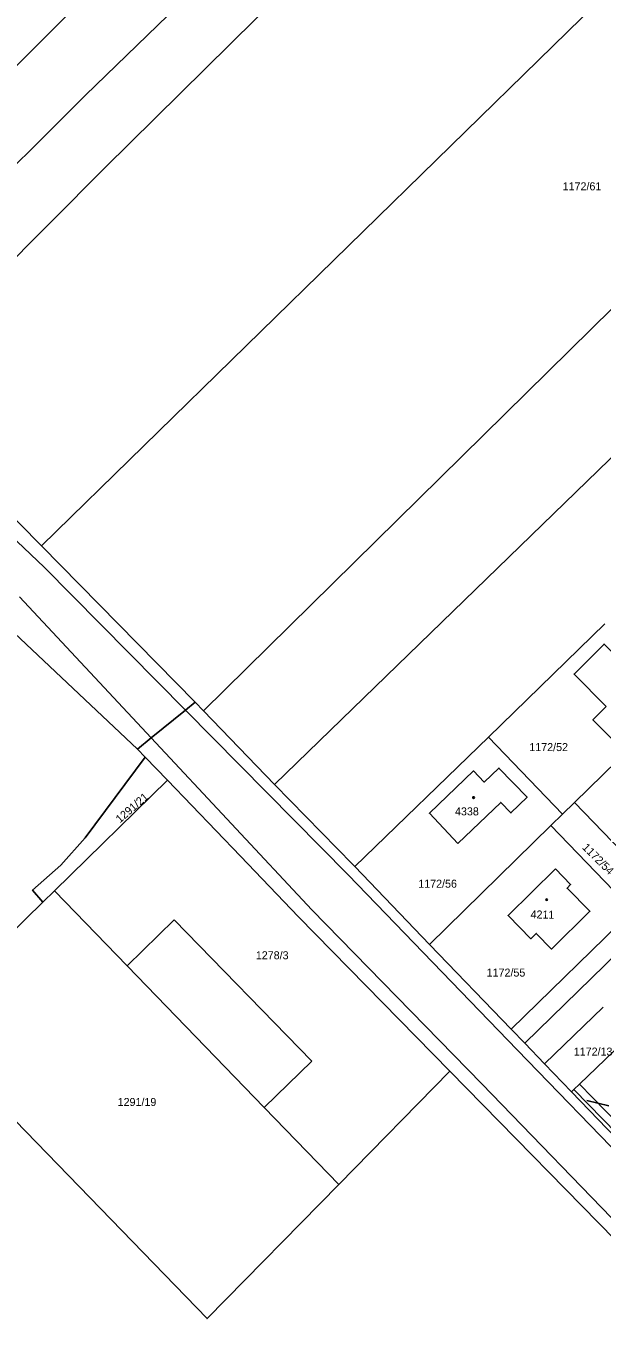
# Model space of a CAD drawing. Extents: x -679220 to -673243, y -1075091 to -1066557.
# Drawn here: x -677087.4 to -676965, y -1070344.2 to -1070068.5 of the extents above; entities that cross this region are included whole.
import ezdxf

# ---------------------------------------------------------------- set-up
doc = ezdxf.new("R2010")
doc.units = 0
for name, color, linetype in [('Hranice parcel', 7, 'Continuous'), ('Parcelní čísla', 7, 'Continuous'), ('Pop  PČ popisy', 7, 'Continuous'), ('Vnitřní kresba', 7, 'Continuous'), ('Značky budov', 7, 'Continuous')]:
    doc.layers.add(name, color=color, linetype=linetype)

msp = doc.modelspace()

# ---------------------------------------------------------------- linework, layer by layer
at = {"layer": 'Hranice parcel'}
for p, q in [((-677084.06, -1070178.91), (-677117.36, -1070145.58)), ((-677051.38, -1070212.15), (-677084.06, -1070178.91)), ((-677063.65, -1070222.09), (-677102.73, -1070185.37)), ((-676887.94, -1070193.42), (-676981.38, -1070284.6)), ((-677051.38, -1070212.15), (-677049.64, -1070213.96)), ((-676970.82, -1070233.45), (-676948.68, -1070211.75)), ((-677049.64, -1070213.96), (-677034.52, -1070229.61)), ((-677017.45, -1070247.02), (-676989.08, -1070219.56)), ((-676989.08, -1070219.56), (-676973.32, -1070235.9)), ((-677061.99, -1070223.82), (-677063.65, -1070222.09)), ((-677057.28, -1070228.72), (-677061.99, -1070223.82)), ((-677057.28, -1070228.72), (-677081.28, -1070252.19)), ((-676973.32, -1070235.9), (-676970.82, -1070233.45)), ((-676970.82, -1070233.45), (-676953.42, -1070251.51)), ((-676973.32, -1070235.9), (-676975.82, -1070238.35)), ((-676975.82, -1070238.35), (-677001.61, -1070263.61)), ((-676975.82, -1070238.35), (-676958.42, -1070256.4)), ((-677001.61, -1070263.61), (-677017.45, -1070247.02)), ((-677081.28, -1070252.19), (-677083.73, -1070254.59)), ((-676958.42, -1070256.4), (-676984.25, -1070281.62)), ((-676984.25, -1070281.62), (-677001.61, -1070263.61)), ((-676964.69, -1070276.94), (-676977.21, -1070288.93)), ((-676981.38, -1070284.6), (-676984.25, -1070281.62)), ((-676969.77, -1070293.26), (-676958.9, -1070282.86)), ((-676981.38, -1070284.6), (-676977.21, -1070288.93)), ((-676977.21, -1070288.93), (-676971.46, -1070294.88)), ((-677020.87, -1070314.57), (-676997.26, -1070290.55)), ((-676997.26, -1070290.55), (-676948.72, -1070340.1)), ((-676971.46, -1070294.88), (-676970.97, -1070294.41)), ((-676970.97, -1070294.41), (-676969.77, -1070293.26)), ((-676951.96, -1070313.91), (-676970.97, -1070294.41)), ((-676969.77, -1070293.26), (-676950.81, -1070312.76))]:
    msp.add_line(p, q, dxfattribs=at)
for points in [[(-677138.03, -1070125.49), (-677045.19, -1070032.83), (-676909.71, -1069901.01)], [(-676900.78, -1069914.71), (-677028.69, -1070038.61), (-677074.68, -1070083.2), (-677127.31, -1070135.62)], [(-677117.36, -1070145.58), (-677070.58, -1070098.62), (-676985.1, -1070014.28), (-676893.6, -1069925.74)], [(-677084.06, -1070178.91), (-676975.32, -1070072.74), (-676866.34, -1069966.23)], [(-677049.64, -1070213.96), (-676944.37, -1070110.41), (-676838.95, -1070006.92)], [(-677034.52, -1070229.61), (-676930.19, -1070128.45), (-676825.88, -1070027.14)], [(-676989.08, -1070219.56), (-676983.6, -1070214.24), (-676964.36, -1070195.48)], [(-676964.05, -1070213.06), (-676970.9, -1070206.16), (-676964.51, -1070199.81), (-676953.25, -1070211.19), (-676962.48, -1070220.35), (-676966.89, -1070215.89), (-676964.05, -1070213.06)], [(-677063.65, -1070222.09), (-677060.75, -1070219.74), (-677053.46, -1070213.84), (-677051.38, -1070212.15)], [(-677083.73, -1070254.59), (-677085.95, -1070252.08), (-677079.91, -1070246.74), (-677074.77, -1070240.96), (-677061.99, -1070223.82)], [(-676995.57, -1070242.13), (-677001.63, -1070235.75), (-676992.24, -1070226.75), (-676989.97, -1070229.11), (-676986.86, -1070226.14), (-676980.89, -1070232.35), (-676984.32, -1070235.65), (-676986.48, -1070233.42), (-676995.57, -1070242.13)], [(-676997.26, -1070290.55), (-677029.45, -1070257.77), (-677041.78, -1070244.84), (-677057.28, -1070228.72)], [(-677034.52, -1070229.61), (-677017.91, -1070246.63), (-677017.45, -1070247.02)], [(-676974.87, -1070247.57), (-676971.64, -1070250.89), (-676972.38, -1070251.67), (-676967.54, -1070256.56), (-676975.68, -1070264.6), (-676978.94, -1070261.27), (-676980.09, -1070262.39), (-676984.92, -1070257.45), (-676974.87, -1070247.57)], [(-677081.28, -1070252.19), (-677065.84, -1070268.14), (-677036.71, -1070298.22), (-677020.87, -1070314.57)], [(-677105.59, -1070284.62), (-677109.98, -1070280.26), (-677083.73, -1070254.59)], [(-677105.59, -1070284.62), (-677048.88, -1070343.07), (-677020.87, -1070314.57)], [(-676971.46, -1070294.88), (-676937.42, -1070330.14), (-676933.39, -1070334.24)]]:
    msp.add_lwpolyline(points, dxfattribs=at)
at = {"layer": 'Pop  PČ popisy'}
msp.add_line((-676968.16, -1070296.75), (-676963.48, -1070297.86), dxfattribs=at)
at = {"layer": 'Vnitřní kresba'}
for p, q in [((-677136.32, -1070133.17), (-677083.49, -1070183.5)), ((-677083.49, -1070183.5), (-677053.46, -1070213.84)), ((-677088.75, -1070189.77), (-677060.75, -1070219.74)), ((-677053.46, -1070213.84), (-677018.87, -1070248.79)), ((-677060.75, -1070219.74), (-677026.63, -1070256.27)), ((-677018.87, -1070248.79), (-676982.97, -1070285.98)), ((-677026.63, -1070256.27), (-676990.46, -1070293.21)), ((-677065.84, -1070268.14), (-677055.85, -1070258.37)), ((-677055.85, -1070258.37), (-677026.59, -1070288.4)), ((-676982.97, -1070285.98), (-676931.69, -1070338.97)), ((-677026.59, -1070288.4), (-677036.71, -1070298.22)), ((-676941.21, -1070344.23), (-676990.46, -1070293.21))]:
    msp.add_line(p, q, dxfattribs=at)
at = {"layer": 'Značky budov'}
for centre in [(-676992.25, -1070232.4), (-676976.7, -1070254.08)]:
    msp.add_circle(centre, 0.175, dxfattribs=at)

# ---------------------------------------------------------------- texts
at = {"layer": 'Parcelní čísla'}
for s, p in [('1172/61', (-676973.32, -1070103.42)), ('1172/52', (-676980.4, -1070222.53)), ('4338', (-676996.19, -1070236.19)), ('1172/56', (-677004, -1070251.55)), ('1278/3', (-677038.51, -1070266.75)), ('1172/55', (-676989.47, -1070270.43)), ('1172/13', (-676970.96, -1070287.21)), ('1291/19', (-677067.87, -1070297.92))]:
    msp.add_text(s, height=1.7, dxfattribs=at).set_placement(p)
for s, rotation, p in [('1291/21', 41, (-677067.37, -1070237.9)), ('1172/54', 315, (-676969.27, -1070243.14)), ('4211', 359, (-676980.15, -1070258.06))]:
    msp.add_text(s, height=1.7, rotation=rotation, dxfattribs=at).set_placement(p)

doc.saveas('drawing.dxf')
